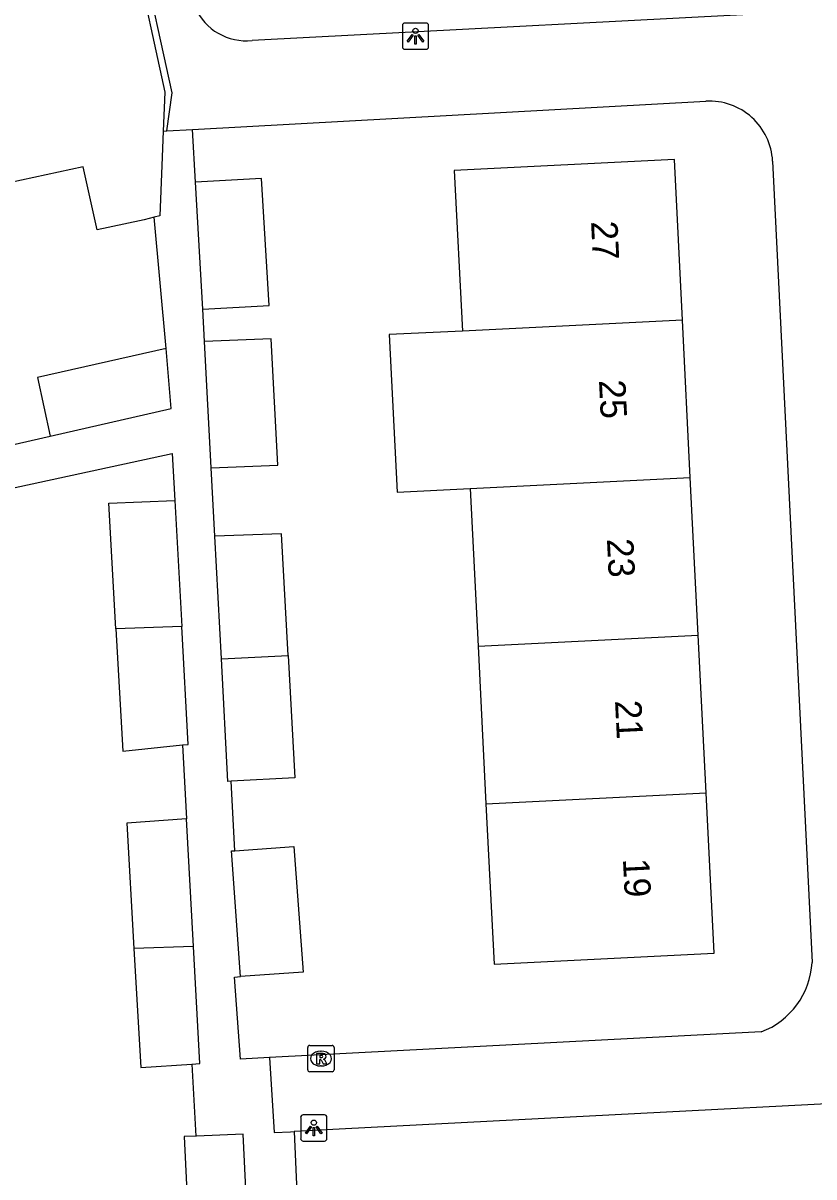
# Model space of a CAD drawing. Extents: x 160557 to 161245, y 385330 to 386505.
# Drawn here: x 160871.29 to 160901.34, y 385397.43 to 385441.3 of the extents above; entities that cross this region are included whole.
import ezdxf

# ---------------------------------------------------------------- set-up
doc = ezdxf.new("R2010")
doc.units = 0
for name, color, linetype in [('IMGEO_Lichtpunt', 7, 'Continuous'), ('IMGEO_Pand', 7, 'Continuous'), ('IMGEO_Pand_nummerreeks', 7, 'Continuous'), ('IMGEO_Rioolput', 7, 'Continuous'), ('IMGEO_Voetpad_open', 7, 'Continuous')]:
    doc.layers.add(name, color=color, linetype=linetype)

msp = doc.modelspace()

# ---------------------------------------------------------------- linework, layer by layer
at = {"layer": 'IMGEO_Lichtpunt'}
for p, q in [((160885.706, 385441.203), (160885.706, 385440.396)), ((160885.706, 385441.203), (160885.706, 385440.396)), ((160886.608, 385441.298), (160885.8, 385441.298)), ((160886.608, 385441.298), (160885.8, 385441.298)), ((160886.702, 385440.396), (160886.702, 385441.203)), ((160886.702, 385440.396), (160886.702, 385441.203)), ((160885.8, 385440.302), (160886.608, 385440.302)), ((160885.8, 385440.302), (160886.608, 385440.302)), ((160882.744, 385399.787), (160881.936, 385399.787)), ((160882.744, 385399.787), (160881.936, 385399.787)), ((160881.842, 385399.692), (160881.842, 385398.885)), ((160881.842, 385399.692), (160881.842, 385398.885)), ((160882.838, 385398.885), (160882.838, 385399.692)), ((160882.838, 385398.885), (160882.838, 385399.692)), ((160881.936, 385398.791), (160882.744, 385398.791)), ((160881.936, 385398.791), (160882.744, 385398.791))]:
    msp.add_line(p, q, dxfattribs=at)
for points in [[(160886.08, 385440.867), (160886.119, 385440.839), (160885.931, 385440.577), (160885.893, 385440.604), (160886.08, 385440.867)], [(160886.182, 385440.819), (160886.229, 385440.819), (160886.229, 385440.497), (160886.182, 385440.497), (160886.182, 385440.819)], [(160886.292, 385440.839), (160886.33, 385440.866), (160886.517, 385440.604), (160886.478, 385440.576), (160886.292, 385440.839)], [(160882.216, 385399.356), (160882.255, 385399.328), (160882.067, 385399.066), (160882.029, 385399.093), (160882.216, 385399.356)], [(160882.318, 385399.308), (160882.365, 385399.308), (160882.365, 385398.986), (160882.318, 385398.986), (160882.318, 385399.308)], [(160882.428, 385399.328), (160882.466, 385399.355), (160882.653, 385399.093), (160882.614, 385399.065), (160882.428, 385399.328)]]:
    msp.add_lwpolyline(points, dxfattribs=at)
for centre in [(160886.205, 385441.001), (160882.341, 385399.49)]:
    msp.add_circle(centre, 0.0994, dxfattribs=at)
for centre, start, end in [((160885.8, 385441.203), 90, 180), ((160885.8, 385441.203), 90, 180), ((160886.608, 385441.203), 0, 90), ((160886.608, 385441.203), 0, 90), ((160885.8, 385440.396), 180, 270), ((160885.8, 385440.396), 180, 270), ((160886.608, 385440.396), 270, 0), ((160886.608, 385440.396), 270, 360), ((160881.936, 385399.692), 90, 180), ((160881.936, 385399.692), 90, 180), ((160882.744, 385399.692), 0, 90), ((160882.744, 385399.692), 0, 90), ((160881.936, 385398.885), 180, 270), ((160881.936, 385398.885), 180, 270), ((160882.744, 385398.885), 270, 0), ((160882.744, 385398.885), 270, 360)]:
    msp.add_arc(centre, 0.0946, start, end, dxfattribs=at)
at = {"layer": 'IMGEO_Pand'}
for points in [[(160866.171, 385442.778), (160872.167, 385444.082), (160872.34, 385443.288), (160875.523, 385443.98), (160876.677, 385438.676), (160876.617, 385437.192)], [(160876.617, 385437.192), (160876.564, 385435.885), (160876.487, 385433.967), (160876.281, 385433.916)], [(160876.281, 385433.916), (160875.896, 385433.822), (160874.526, 385433.524), (160874.104, 385433.432), (160873.58, 385435.838), (160867.945, 385434.613)], [(160896.346, 385430.008), (160896.041, 385436.111), (160887.68, 385435.693), (160887.985, 385429.59)], [(160878.127, 385430.416), (160880.642, 385430.564), (160880.357, 385435.392), (160877.842, 385435.243)], [(160878.127, 385430.416), (160877.842, 385435.243)], [(160896.346, 385430.008), (160887.985, 385429.59)], [(160896.646, 385424.016), (160896.346, 385430.008)], [(160887.985, 385429.59), (160885.21, 385429.451), (160885.509, 385423.459), (160888.285, 385423.598)], [(160878.445, 385424.385), (160880.976, 385424.49), (160880.717, 385429.297), (160878.191, 385429.193)], [(160878.445, 385424.385), (160878.191, 385429.193)], [(160876.737, 385428.922), (160871.846, 385427.816), (160872.319, 385425.591)], [(160872.319, 385425.591), (160876.915, 385426.643), (160876.737, 385428.922)], [(160888.285, 385423.598), (160896.646, 385424.016)], [(160896.945, 385418.023), (160896.646, 385424.016)], [(160888.285, 385423.598), (160888.584, 385417.605)], [(160874.821, 385418.264), (160874.551, 385423.038), (160877.057, 385423.146)], [(160877.057, 385423.146), (160877.324, 385418.354)], [(160881.365, 385417.247), (160881.111, 385421.882), (160878.582, 385421.795)], [(160878.828, 385417.12), (160878.582, 385421.795)], [(160877.324, 385418.354), (160874.821, 385418.264)], [(160874.821, 385418.264), (160875.084, 385413.621), (160877.354, 385413.85)], [(160877.354, 385413.85), (160877.573, 385413.872), (160877.324, 385418.354)], [(160888.584, 385417.605), (160896.945, 385418.023)], [(160897.245, 385412.03), (160896.945, 385418.023)], [(160888.584, 385417.605), (160888.884, 385411.612)], [(160878.828, 385417.12), (160881.365, 385417.247)], [(160879.203, 385412.47), (160879.074, 385412.463), (160878.828, 385417.12)], [(160881.365, 385417.247), (160881.62, 385412.598), (160879.203, 385412.47)], [(160888.884, 385411.612), (160897.245, 385412.03)], [(160888.884, 385411.612), (160889.189, 385405.512), (160897.55, 385405.93), (160897.245, 385412.03)], [(160877.499, 385411.037), (160875.238, 385410.883), (160875.508, 385406.109)], [(160877.769, 385406.191), (160877.499, 385411.037)], [(160879.559, 385405.043), (160879.213, 385409.819), (160879.343, 385409.828)], [(160879.343, 385409.828), (160881.588, 385409.991), (160881.935, 385405.215), (160879.559, 385405.043)], [(160877.769, 385406.191), (160875.508, 385406.109)], [(160875.508, 385406.109), (160875.765, 385401.582), (160877.7, 385401.716)], [(160877.7, 385401.716), (160878.016, 385401.738), (160877.769, 385406.191)], [(160877.86, 385398.98), (160877.419, 385398.963), (160877.649, 385394.232)], [(160879.885, 385394.368), (160879.655, 385399.051), (160877.878, 385398.981), (160877.86, 385398.98)]]:
    msp.add_lwpolyline(points, dxfattribs=at)
at = {"layer": 'IMGEO_Rioolput'}
for p, q in [((160882.184, 385402.425), (160883.036, 385402.425)), ((160882.109, 385401.499), (160882.109, 385402.351)), ((160882.597, 385402.205), (160882.622, 385402.205)), ((160883.11, 385402.351), (160883.11, 385401.499)), ((160882.62, 385401.645), (160882.595, 385401.645)), ((160883.036, 385401.425), (160882.184, 385401.425))]:
    msp.add_line(p, q, dxfattribs=at)
for points in [[(160882.184, 385402.425), (160883.036, 385402.425)], [(160882.109, 385401.499), (160882.109, 385402.351)], [(160882.698, 385402.123), (160882.446, 385402.125), (160882.446, 385401.725)], [(160882.624, 385402.044), (160882.57, 385402.044), (160882.57, 385401.963)], [(160882.57, 385401.963), (160882.622, 385401.963)], [(160883.11, 385402.351), (160883.11, 385401.499)], [(160882.446, 385401.725), (160882.57, 385401.725), (160882.57, 385401.887), (160882.581, 385401.887)], [(160882.628, 385401.858), (160882.699, 385401.725), (160882.839, 385401.725), (160882.774, 385401.851)], [(160883.036, 385401.425), (160882.184, 385401.425)]]:
    msp.add_lwpolyline(points, dxfattribs=at)
for centre, radius, start, end in [((160882.186, 385402.349), 0.0765, 91.552, 178.448), ((160882.186, 385402.349), 0.0765, 91.552, 178.448), ((160883.034, 385402.349), 0.0765, 1.552, 88.448), ((160883.034, 385402.349), 0.0765, 1.552, 88.448), ((160882.606, 385402.152), 0.19, 274.7715, 282.9687), ((160882.63, 385401.948), 0.0964, 77.0061, 93.1865), ((160882.644, 385402.005), 0.0378, 276.6634, 79.6772), ((160882.697, 385402.013), 0.109, 350.3612, 89.416), ((160882.695, 385402.013), 0.112, 277.5842, 350.9817), ((160882.186, 385401.501), 0.0765, 181.552, 268.448), ((160882.186, 385401.501), 0.0765, 181.552, 268.448), ((160882.58, 385401.834), 0.0533, 26.0293, 88.6989), ((160882.679, 385401.798), 0.108, 29.5134, 73.7905), ((160883.034, 385401.501), 0.0765, 271.552, 358.448), ((160883.034, 385401.501), 0.0765, 271.552, 358.448)]:
    msp.add_arc(centre, radius, start, end, dxfattribs=at)
for centre, major_axis, ratio, start_param, end_param in [((160882.596, 385401.925), (-0.387, 0.002), 0.722429, 4.712389, 7.853982), ((160882.621, 385401.925), (-0.39, 0.002), 0.717154, 1.570796, 4.712389)]:
    msp.add_ellipse(centre, major_axis=major_axis, ratio=ratio, start_param=start_param, end_param=end_param, dxfattribs=at)
at = {"layer": 'IMGEO_Voetpad_open'}
for points in [[(160876.752, 385437.199), (160876.959, 385438.645), (160875.786, 385444.037), (160875.528, 385444.927), (160873.745, 385444.568), (160873.18, 385446.657)], [(160924.557, 385442.982), (160879.995, 385440.637)], [(160877.729, 385437.253), (160897.243, 385438.326)], [(160876.617, 385437.192), (160876.752, 385437.199)], [(160876.752, 385437.199), (160877.729, 385437.253)], [(160877.842, 385435.243), (160877.729, 385437.253)], [(160899.774, 385436.049), (160901.273, 385405.579)], [(160876.737, 385428.922), (160876.281, 385433.916)], [(160878.191, 385429.193), (160878.127, 385430.416)], [(160868.816, 385424.788), (160872.319, 385425.591)], [(160858.639, 385420.972), (160876.958, 385424.928), (160877.057, 385423.146)], [(160878.582, 385421.795), (160878.445, 385424.385)], [(160877.354, 385413.85), (160877.499, 385411.037)], [(160879.343, 385409.828), (160879.203, 385412.47)], [(160880.663, 385401.968), (160879.55, 385401.9), (160879.324, 385405.026), (160879.559, 385405.043)], [(160899.343, 385402.939), (160880.663, 385401.968)], [(160880.663, 385401.968), (160880.838, 385399.115), (160881.45, 385399.147), (160881.597, 385399.155)], [(160877.7, 385401.716), (160877.86, 385398.98)], [(160916.242, 385400.957), (160881.597, 385399.155)], [(160881.597, 385399.155), (160882.791, 385372.057), (160887.787, 385372.277)]]:
    msp.add_lwpolyline(points, dxfattribs=at)
for centre, radius, start, end in [((160879.773, 385442.754), 2.128, 204.1746, 275.9998), ((160897.377, 385435.93), 2.4, 2.8517, 93.1964), ((160898.273, 385405.747), 3.004, 290.8589, 356.803)]:
    msp.add_arc(centre, radius, start, end, dxfattribs=at)

# ---------------------------------------------------------------- texts
at = {"layer": 'IMGEO_Pand_nummerreeks'}
for s, rotation, p in [('27', 272.8623, (160892.875, 385433.754)), ('25', 272.8646, (160893.176, 385427.718)), ('23', 272.8623, (160893.478, 385421.682)), ('21', 272.8623, (160893.786, 385415.533)), ('19', 272.8623, (160894.086, 385409.518))]:
    msp.add_text(s, height=1, rotation=rotation, dxfattribs=at).set_placement(p)

doc.saveas('drawing.dxf')
